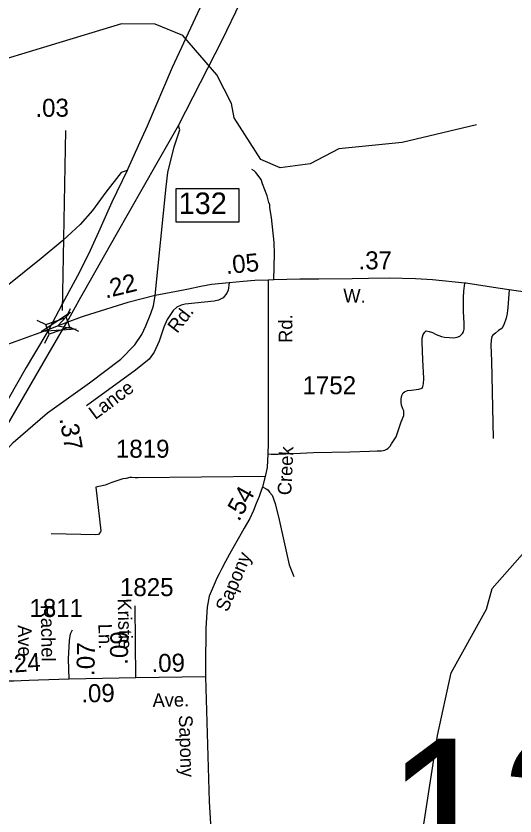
# Model space of a CAD drawing. Extents: x 2220236 to 2384410, y 720751 to 894131.
# Drawn here: x 2317882 to 2321348, y 782328 to 787885 of the extents above; entities that cross this region are included whole.
import ezdxf

# ---------------------------------------------------------------- set-up
doc = ezdxf.new("R2010")
doc.units = 0
for name, color, linetype in [('Exist Hydrographic Misc Water Feature', 7, 'Continuous'), ('Exist Road Non-System Type 51', 7, 'Continuous'), ('Exist Road Primary Interstate Divided Center Attributed', 7, 'Continuous'), ('Exist Road Primary Interstate Interchange CELL', 7, 'Continuous'), ('Exist Road Primary Interstate Ramp 1 Lane Attributed', 7, 'Continuous'), ('Exist Road Secondary Mileage Hundredths English Label', 7, 'Continuous'), ('Exist Road Secondary Structure Standard Bridge Attributed CELL', 7, 'Continuous'), ('Exist Road Secondary Structure Standard Bridge CELL', 7, 'Continuous'), ('Exist Road Secondary Structure Standard Bridge Number Label', 7, 'Continuous'), ('Exist Road Secondary Type 51 Attributed', 7, 'Continuous'), ('Exist Road Secondary Type 51 Label', 7, 'Continuous'), ('Exist Road Secondary Type 51 Number Label', 7, 'Continuous')]:
    doc.layers.add(name, color=color, linetype=linetype)

msp = doc.modelspace()

# ---------------------------------------------------------------- linework, layer by layer
at = {"layer": 'Exist Hydrographic Misc Water Feature'}
for points in [[(2321080.8, 787129.2), (2320564.9, 787006.4), (2320123.8, 786962.2), (2319925.7, 786858.9), (2319717.8, 786830.7), (2319583.7, 786887.6), (2319396.7, 787178.6), (2319379.9, 787276.4), (2319277.7, 787475.7), (2319041.7, 787748.3), (2318848.8, 787829), (2318615.8, 787829.3), (2317635.7, 787533.4), (2317088.8, 787271.5), (2316948.7, 787160.7), (2316790.6, 787101.7), (2316615.7, 787114.3)], [(2321069.7, 780315.5), (2321068.9, 780489.4), (2321008.8, 780631.3), (2320779.8, 781012.6), (2320690.8, 781553.7), (2320715.8, 782270.2), (2320809.7, 782887.7), (2320904.9, 783321.5), (2321149.9, 783764.8), (2321189.9, 783907.5), (2321642.8, 784421.5), (2321865.7, 784598), (2322263.8, 784775.1), (2322478.9, 784928.2), (2322868.9, 785026.3), (2323009.9, 785127.1), (2323049.9, 785233.8), (2323005.8, 785419.1), (2323017.9, 785892.2)]]:
    msp.add_lwpolyline(points, dxfattribs=at)
at = {"layer": 'Exist Road Non-System Type 51'}
for points in [[(2319673.9, 786053.1), (2319677.9, 786233.5), (2319674.9, 786311.4), (2319657.2, 786485.1), (2319646.4, 786552.9), (2319646.2, 786572.9), (2319638, 786588.7), (2319627.6, 786636.7), (2319594.7, 786718.2), (2319584.4, 786750.2), (2319547.8, 786797.7), (2319535.7, 786809.6), (2319521.5, 786819.5)], [(2319630.5, 784842.8), (2319655.4, 784841.3), (2319701.1, 784841.3), (2319811.1, 784846.4), (2319948.1, 784853.1), (2320201.8, 784858.2), (2320337.1, 784861.6), (2320391.2, 784865), (2320421.7, 784863.3), (2320445.4, 784868.4), (2320458.9, 784875.1), (2320467.4, 784883.6), (2320480.9, 784897.1), (2320491, 784912.4), (2320523.2, 784961.4), (2320558.7, 785064.7), (2320577.3, 785110.4), (2320575.6, 785142.5), (2320568.8, 785156.1), (2320560.4, 785181.5), (2320557, 785201.8), (2320557, 785225.5), (2320562.1, 785249.2), (2320570.5, 785267.8), (2320580.7, 785274.6), (2320602.7, 785283), (2320628, 785284.7), (2320680.5, 785293.2), (2320704.2, 785300), (2320709.2, 785310.1), (2320712.6, 785328.7), (2320714.3, 785366), (2320709.2, 785496.3), (2320702.5, 785619), (2320702.5, 785646.1), (2320710.9, 785673.2), (2320721.1, 785688.4), (2320731.2, 785696.9), (2320753.2, 785693.5), (2320775.2, 785686.7), (2320800.6, 785671.5), (2320837.8, 785659.6), (2320859.8, 785654.5), (2320893.6, 785651.2), (2320922.4, 785649.5), (2320946, 785652.9), (2320966.3, 785661.3), (2320976.5, 785671.5), (2320983.3, 785679.9), (2320990, 785690.1), (2320995.1, 785710.4), (2320995.1, 785749.3), (2320990, 785834), (2320990, 785928.7), (2320993.4, 785972.7), (2321000, 786029.2)], [(2321306.8, 785981.9), (2321301.7, 785893.3), (2321299.4, 785858.2), (2321296.6, 785840.7), (2321294.9, 785818.6), (2321286.5, 785786.5), (2321271, 785739), (2321258, 785714.8), (2321234.7, 785699.2), (2321213.1, 785682.2), (2321202.8, 785675), (2321193.3, 785668.1), (2321187.2, 785657.8), (2321183.8, 785633.6), (2321180.3, 785598.2), (2321185.1, 785489.7), (2321196.7, 784950.5)], [(2319612.5, 784685.5), (2318729, 784675.8), (2318711, 784675.7), (2318687, 784679.5), (2318673, 784679.3), (2318647.1, 784673.1), (2318625.1, 784670.8), (2318547.4, 784644), (2318501.8, 784625.5), (2318437.9, 784612.7)], [(2318437.9, 784612.7), (2318471, 784309.4), (2318469.2, 784301.3), (2318455.3, 784283.1), (2318437.4, 784281), (2318127.4, 784287.5)], [(2319594.9, 784613.6), (2319620.8, 784600.6), (2319631.2, 784594.1), (2319644.1, 784577.3), (2319662.2, 784555.3), (2319681.7, 784498.2), (2319711.4, 784384.9), (2319778.8, 784071.3), (2319811.2, 783992.3)]]:
    msp.add_lwpolyline(points, dxfattribs=at)
at = {"layer": 'Exist Road Primary Interstate Divided Center Attributed'}
for points in [[(2321136.1, 791537.9), (2321055.3, 791410.7), (2321029.9, 791370.7), (2320819.3, 791033.6), (2320552.5, 790586.9), (2320306.8, 790179.6), (2320045.7, 789738.5), (2319894.1, 789466), (2319697.6, 789092.4), (2319506.6, 788713.1), (2319270.8, 788179.3), (2318967.5, 787527.5), (2318793.5, 787120.2), (2318731.2, 786982.5), (2318658.7, 786822.4), (2318653.5, 786811.6)], [(2319011, 787125.2), (2319317.1, 787721.4), (2319561.4, 788232.7), (2319957.3, 789027.7), (2320260.5, 789628.9), (2320681.7, 790477.4), (2320983.5, 791078.6), (2321066.6, 791240.4), (2321144.7, 791392.4)], [(2318235.6, 785754.9), (2318332.9, 785931.2), (2318359.6, 785979.6), (2318578.7, 786364.5), (2318863.6, 786864.5), (2319011, 787125.2)], [(2318653.5, 786811.6), (2318549.2, 786592), (2318456.5, 786384.1), (2318386.3, 786229.6), (2318310.5, 786080.7), (2318203.5, 785882.5), (2318109.9, 785708.2)], [(2317554.7, 784587), (2317735.2, 784897.4), (2318131.4, 785576.4), (2318235.6, 785754.9)], [(2318109.9, 785708.2), (2318003.5, 785527.8), (2317954.2, 785444.3), (2317710.9, 785019.2), (2317340.2, 784382.4), (2317275.7, 784274.1), (2317187.7, 784127.5)]]:
    msp.add_lwpolyline(points, dxfattribs=at)
at = {"layer": 'Exist Road Primary Interstate Interchange CELL'}
msp.add_lwpolyline([(2318994.5, 786686.9), (2319429.4, 786686.9), (2319429.4, 786453.7), (2318994.5, 786453.7)], close=True, dxfattribs=at)
at = {"layer": 'Exist Road Primary Interstate Ramp 1 Lane Attributed'}
for points in [[(2318848.5, 785942.6), (2318925.7, 786697.2), (2318937.3, 786798.3), (2318982.2, 786976.5), (2319020, 787093.1), (2319011, 787125.2)], [(2318653.5, 786811.6), (2318612.5, 786797.6), (2318507.3, 786661.7), (2318413.4, 786532.8), (2318328.4, 786437.6), (2318207.3, 786325), (2318057.3, 786201), (2317820.9, 786010.6), (2317684.9, 785905.5), (2317609.6, 785821.6), (2317577, 785763.8), (2317546.7, 785691.6), (2317522.2, 785603.6), (2317507.8, 785489)], [(2317554.7, 784587), (2317601.4, 784601.9), (2317626.7, 784629), (2317760.1, 784810.7), (2317863.1, 784923), (2318100.3, 785129), (2318392.9, 785336.8), (2318610, 785501.1), (2318707.1, 785601.7), (2318756.2, 785672.9), (2318785, 785732), (2318819.6, 785818.6), (2318838.4, 785871.9), (2318848.5, 785942.6)]]:
    msp.add_lwpolyline(points, dxfattribs=at)
at = {"layer": 'Exist Road Secondary Mileage Hundredths English Label'}
msp.add_line((2318204.4, 785839), (2318229.7, 787089.2), dxfattribs=at)
at = {"layer": 'Exist Road Secondary Structure Standard Bridge Attributed CELL'}
msp.add_lwpolyline([(2318300.6, 785709.1), (2318057.3, 785692.8), (2318259.9, 785828.5), (2318172.7, 785732.1)], close=True, dxfattribs=at)
at = {"layer": 'Exist Road Secondary Structure Standard Bridge CELL'}
for p, q in [((2318231.5, 785790.5), (2318261.5, 785852.6)), ((2318026.5, 785771.1), (2318088.7, 785741.1)), ((2318254.2, 785725.3), (2318316.3, 785695.3)), ((2318081.8, 785612.3), (2318111.9, 785674.4))]:
    msp.add_line(p, q, dxfattribs=at)
msp.add_lwpolyline([(2318088.7, 785741.1), (2318231.4, 785790.8), (2318254.6, 785724.1), (2318111.9, 785674.4)], close=True, dxfattribs=at)
at = {"layer": 'Exist Road Secondary Type 51 Attributed'}
for p, q in [((2318714.4, 783286.9), (2318709.2, 783786.9)), ((2319197.8, 783294.7), (2318714.4, 783286.9)), ((2318714.4, 783286.9), (2318252.1, 783278.9))]:
    msp.add_line(p, q, dxfattribs=at)
for points in [[(2319363.1, 786032.4), (2319355.6, 785980.2), (2319346, 785960.4), (2319320.5, 785927.5), (2319288.7, 785911), (2319260, 785904.5), (2319057.5, 785882.3), (2319030.6, 785875.3), (2318999.1, 785862.3), (2318973.2, 785839.2), (2318931.8, 785776.5), (2318908.6, 785724), (2318877.5, 785625.5), (2318841.3, 785549.1), (2318806.3, 785501.1), (2318712, 785423.8), (2318372.5, 785177.2)], [(2319363.1, 786032.4), (2319240.1, 786019.4), (2319167.1, 786005.4), (2319080.6, 785988.1), (2318997, 785972.2), (2318848.5, 785942.6)], [(2319633.7, 786049.2), (2319634.1, 784915.4), (2319630.5, 784842.8), (2319625.9, 784747.5), (2319612.5, 784685.5), (2319594.9, 784613.6), (2319581.1, 784574.7), (2319571.6, 784548.1), (2319550.9, 784497.6), (2319531.4, 784450.9), (2319505.5, 784395.2), (2319466.7, 784326.6), (2319434.3, 784268.2), (2319398.1, 784205.4), (2319365.7, 784147.1), (2319338.5, 784095.3), (2319311.3, 784046), (2319293.2, 784011), (2319277.6, 783979.9), (2319266, 783952.7), (2319245.3, 783903.5), (2319223.1, 783855.6), (2319210.5, 783778.7), (2319200, 783631.5), (2319197.8, 783371.6), (2319197.8, 783294.7)], [(2319633.7, 786049.2), (2319541.8, 786048), (2319460.2, 786040.2), (2319363.1, 786032.4)], [(2321598.1, 785940.4), (2321306.8, 785981.9), (2321229.1, 785994.8), (2321006.4, 786028.5), (2321000, 786029.2), (2320774.6, 786051.8), (2320658, 786059.6), (2320475.4, 786063.5), (2320330.4, 786062.2), (2320216.5, 786059.6), (2319986, 786055.7), (2319853.9, 786055.7), (2319673.9, 786053.1), (2319633.7, 786049.2)], [(2318848.5, 785942.6), (2318659.6, 785895.7), (2318392.9, 785812.1), (2318355.5, 785799.1), (2318335.4, 785791.7), (2318235.6, 785754.9)], [(2318235.6, 785754.9), (2318163.3, 785728.2), (2318109.9, 785708.2)], [(2318109.9, 785708.2), (2318023.5, 785675.8), (2318009.2, 785670.6), (2317881.2, 785624.6), (2317507.8, 785489)], [(2318252.1, 783278.9), (2318246.9, 783420.2), (2318253.4, 783545.9), (2318261.1, 783592.5), (2318275.4, 783621)], [(2318252.1, 783278.9), (2318039.7, 783271.2), (2317975, 783267.9), (2317919.3, 783266.6), (2317867.5, 783263.4), (2317845.5, 783263.4), (2317822.2, 783264.7), (2317791.1, 783263.4), (2317771.7, 783272.5), (2317753.5, 783286.7), (2317745.8, 783317.8), (2317744.5, 783351.5), (2317741.9, 783383.9), (2317736.7, 783434.4), (2317731.5, 783476.5), (2317725, 783504.4), (2317710.8, 783530.3), (2317697.8, 783542), (2317677.1, 783548.5), (2317653.8, 783552.3), (2317607.2, 783545.9), (2317581.3, 783540.7), (2317539.9, 783532.9), (2317229.1, 783469.4)], [(2319197.8, 783294.7), (2319224.5, 782429.2), (2319239.9, 782158.4), (2319247, 782077.1), (2319265.5, 782000.8), (2319289.3, 781927.3), (2319302.2, 781894.4), (2319324.7, 781845.2), (2319352.3, 781796), (2319405, 781719.5), (2319420.5, 781698.8), (2319449, 781663.4), (2319468.9, 781638.3), (2319516.3, 781582.2)]]:
    msp.add_lwpolyline(points, dxfattribs=at)

# ---------------------------------------------------------------- texts
at = {"layer": 'Exist Road Primary Interstate Interchange CELL'}
msp.add_text('132', height=150, dxfattribs=at).set_placement((2319012.1, 786508.6))
at = {"layer": 'Exist Road Secondary Mileage Hundredths English Label'}
for s, rotation, p in [('.03', 0.4156, (2318017.7, 787184)), ('.05', 5.444, (2319344, 786091.9)), ('.37', 0.512, (2320262.3, 786124.1)), ('.22', 13.9415, (2318505.4, 785921.8)), ('.37', 280.1706, (2318183.7, 785088.1)), ('.54', 60.5042, (2319430.3, 784368.6)), ('.09', 88.6308, (2318658.5, 783376.9)), ('.07', 88.6308, (2318426.7, 783299.6)), ('.24', 3.7778, (2317825.1, 783321.6)), ('.09', 0.9214, (2318824.7, 783327.2)), ('.09', 0.9903, (2318337, 783116.5))]:
    msp.add_text(s, height=125, rotation=rotation, dxfattribs=at).set_placement(p)
at = {"layer": 'Exist Road Secondary Structure Standard Bridge Number Label'}
msp.add_text('128', height=1066.27, dxfattribs=at).set_placement((2320448.4, 781799.7))
at = {"layer": 'Exist Road Secondary Type 51 Label'}
for s, rotation, p in [('W.', 359.484, (2320155.4, 785895)), ('Rd.', 52.2754, (2319001.9, 785675.6)), ('Rd.', 90.3228, (2319802.6, 785614.4)), ('Lance', 36.584, (2318432.7, 785077.3)), ('Creek', 87.2033, (2319793.6, 784554.3)), ('Sapony', 67.1965, (2319351.7, 783738.9)), ('Kristie', 271.3869, (2318588, 783838.2)), ('Rachel', 270.9903, (2318054, 783795.3)), ('Ave.', 270.9903, (2317895, 783653.1)), ('Ln.', 271.3869, (2318454.6, 783662)), ('Ave.', 1.1195, (2318831.6, 783084.3)), ('Sapony', 271.9038, (2319013, 783027))]:
    msp.add_text(s, height=95, rotation=rotation, dxfattribs=at).set_placement(p)
at = {"layer": 'Exist Road Secondary Type 51 Number Label'}
for s, p in [('1752', (2319872.7, 785257.4)), ('1819', (2318576.5, 784816.3)), ('1825', (2318604.8, 783854.9)), ('1811', (2317976, 783709.9))]:
    msp.add_text(s, height=125, dxfattribs=at).set_placement(p)

doc.saveas('drawing.dxf')
